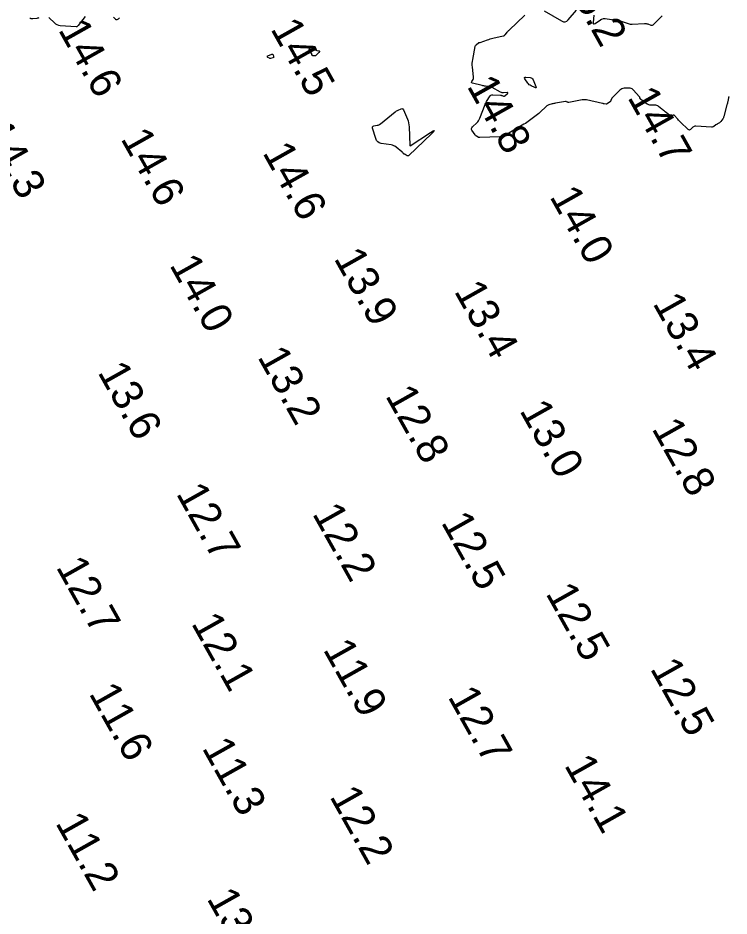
# Model space of a CAD drawing. Extents: x 1023796 to 1112670, y 656573 to 837340.
# Drawn here: x 1109025.4 to 1109140, y 682406.3 to 682551 of the extents above; entities that cross this region are included whole.
import ezdxf

# ---------------------------------------------------------------- set-up
doc = ezdxf.new("R2010")
doc.units = 0
doc.layers.add('V-CHAN-CONT-15FT', color=7, linetype='Continuous')
doc.layers.add('V-TOPO-SOUN', color=7, linetype='Continuous')

msp = doc.modelspace()

# ---------------------------------------------------------------- linework, layer by layer
at = {"layer": 'V-CHAN-CONT-15FT'}
for points in [[(1109036.21, 682551.27), (1109035.07, 682549.85), (1109035.04, 682549.82), (1109035.02, 682549.8), (1109035, 682549.77), (1109034.97, 682549.75), (1109034.88, 682549.64), (1109034.85, 682549.62), (1109034.83, 682549.6), (1109034.79, 682549.6), (1109034.76, 682549.6), (1109032.17, 682549.8), (1109031.92, 682549.84), (1109031.69, 682549.92), (1109031.48, 682550.04), (1109031.29, 682550.2), (1109030.33, 682551.13)], [(1109041.68, 682551.05), (1109041.65, 682551), (1109041.62, 682550.96), (1109041.57, 682550.92), (1109041.52, 682550.88), (1109041.3, 682550.77), (1109041.25, 682550.75), (1109041.2, 682550.75), (1109041.15, 682550.77), (1109041.11, 682550.81), (1109040.77, 682551.19)], [(1109140.04, 682538.4), (1109139.97, 682538.32), (1109139.92, 682538.19), (1109139.8, 682537.61), (1109139.76, 682537.47), (1109139.73, 682537.32), (1109139.7, 682537.18), (1109139.66, 682537.04), (1109139.15, 682535.15), (1109139.12, 682535.04), (1109139.08, 682534.95), (1109139.03, 682534.85), (1109138.97, 682534.77), (1109138.67, 682534.38), (1109138.62, 682534.32), (1109138.56, 682534.26), (1109138.5, 682534.21), (1109138.44, 682534.16), (1109138.16, 682533.99), (1109138.09, 682533.95), (1109138.03, 682533.9), (1109137.96, 682533.86), (1109137.89, 682533.81), (1109137.54, 682533.57), (1109137.46, 682533.52), (1109137.37, 682533.49), (1109137.28, 682533.47), (1109137.18, 682533.47), (1109134.63, 682533.62), (1109134.5, 682533.61), (1109134.38, 682533.58), (1109134.27, 682533.53), (1109134.17, 682533.45), (1109133.79, 682533.07), (1109133.69, 682533), (1109133.6, 682532.98), (1109133.5, 682533), (1109133.41, 682533.07), (1109132.19, 682534.25), (1109132.07, 682534.37), (1109131.96, 682534.48), (1109131.85, 682534.6), (1109131.74, 682534.72), (1109131.16, 682535.37), (1109131.12, 682535.4), (1109131.08, 682535.42), (1109131.04, 682535.41), (1109130.99, 682535.38), (1109130.81, 682535.24), (1109130.76, 682535.21), (1109130.71, 682535.2), (1109130.66, 682535.21), (1109130.62, 682535.24), (1109129.72, 682535.93), (1109129.59, 682536.04), (1109129.45, 682536.15), (1109129.32, 682536.25), (1109129.18, 682536.36), (1109128.63, 682536.8), (1109128.5, 682536.89), (1109128.36, 682536.95), (1109128.21, 682536.99), (1109128.05, 682537), (1109127.39, 682536.99), (1109127.23, 682537), (1109127.08, 682537.04), (1109126.94, 682537.1), (1109126.8, 682537.18), (1109126.07, 682537.71), (1109126.03, 682537.74), (1109126, 682537.76), (1109125.97, 682537.79), (1109125.93, 682537.81), (1109125.79, 682537.91), (1109125.76, 682537.94), (1109125.74, 682537.97), (1109125.72, 682538), (1109125.7, 682538.04), (1109125.64, 682538.19), (1109125.63, 682538.23), (1109125.61, 682538.26), (1109125.59, 682538.3), (1109125.56, 682538.33), (1109124.52, 682539.49), (1109124.38, 682539.61), (1109124.23, 682539.7), (1109124.06, 682539.75), (1109123.87, 682539.76), (1109123.08, 682539.71), (1109122.89, 682539.68), (1109122.72, 682539.62), (1109122.56, 682539.53), (1109122.41, 682539.41), (1109121.11, 682538.11), (1109121.08, 682538.07), (1109121.05, 682538.03), (1109121.03, 682537.98), (1109121.01, 682537.93), (1109120.95, 682537.73), (1109120.93, 682537.68), (1109120.91, 682537.64), (1109120.87, 682537.6), (1109120.83, 682537.56), (1109120.41, 682537.25), (1109120.35, 682537.22), (1109120.29, 682537.19), (1109120.23, 682537.18), (1109120.16, 682537.18), (1109119.89, 682537.21), (1109119.82, 682537.22), (1109119.76, 682537.23), (1109119.69, 682537.24), (1109119.62, 682537.25), (1109117.01, 682537.85), (1109116.95, 682537.86), (1109116.89, 682537.87), (1109116.83, 682537.87), (1109116.77, 682537.87), (1109116.53, 682537.87), (1109116.47, 682537.87), (1109116.41, 682537.87), (1109116.35, 682537.86), (1109116.29, 682537.85), (1109114.15, 682537.45), (1109114.1, 682537.45), (1109114.06, 682537.45), (1109114.02, 682537.46), (1109113.97, 682537.47), (1109113.8, 682537.55), (1109113.76, 682537.57), (1109113.71, 682537.58), (1109113.67, 682537.58), (1109113.62, 682537.57), (1109112, 682537.3), (1109111.87, 682537.28), (1109111.74, 682537.25), (1109111.61, 682537.22), (1109111.48, 682537.19), (1109110.96, 682537.04), (1109110.84, 682537), (1109110.72, 682536.94), (1109110.61, 682536.87), (1109110.51, 682536.78), (1109109.53, 682535.86), (1109109.33, 682535.67), (1109109.13, 682535.5), (1109108.92, 682535.33), (1109108.71, 682535.16), (1109107.83, 682534.51), (1109107.61, 682534.35), (1109107.39, 682534.2), (1109107.16, 682534.05), (1109106.93, 682533.91), (1109104.47, 682532.49), (1109104.37, 682532.43), (1109104.27, 682532.38), (1109104.17, 682532.33), (1109104.07, 682532.29), (1109103.52, 682532.06), (1109103.48, 682532.05), (1109103.43, 682532.03), (1109103.39, 682532.01), (1109103.35, 682531.99), (1109103.19, 682531.92), (1109103.15, 682531.9), (1109103.11, 682531.89), (1109103.07, 682531.88), (1109103.02, 682531.88), (1109099.83, 682531.78), (1109099.75, 682531.78), (1109099.68, 682531.79), (1109099.61, 682531.81), (1109099.54, 682531.84), (1109099.28, 682531.99), (1109099.22, 682532.03), (1109099.16, 682532.08), (1109099.11, 682532.13), (1109099.06, 682532.19), (1109098.55, 682532.95), (1109098.48, 682533.09), (1109098.47, 682533.23), (1109098.51, 682533.36), (1109098.61, 682533.49), (1109099.32, 682534.16), (1109099.48, 682534.32), (1109099.61, 682534.49), (1109099.72, 682534.68), (1109099.81, 682534.88), (1109100.69, 682537.13), (1109100.76, 682537.29), (1109100.83, 682537.45), (1109100.91, 682537.61), (1109101, 682537.76), (1109101.38, 682538.36), (1109101.48, 682538.49), (1109101.61, 682538.59), (1109101.75, 682538.64), (1109101.92, 682538.65), (1109103.17, 682538.59), (1109103.24, 682538.59), (1109103.3, 682538.57), (1109103.36, 682538.56), (1109103.42, 682538.54), (1109103.66, 682538.44), (1109103.71, 682538.43), (1109103.77, 682538.43), (1109103.82, 682538.45), (1109103.87, 682538.49), (1109104.28, 682538.89), (1109104.33, 682538.95), (1109104.34, 682539), (1109104.3, 682539.03), (1109104.21, 682539.03), (1109103.66, 682538.98), (1109103.53, 682538.98), (1109103.41, 682539), (1109103.29, 682539.03), (1109103.17, 682539.09), (1109101.82, 682539.84), (1109101.69, 682539.91), (1109101.56, 682539.95), (1109101.43, 682539.99), (1109101.29, 682540.01), (1109100.72, 682540.06), (1109100.58, 682540.07), (1109100.44, 682540.09), (1109100.31, 682540.12), (1109100.17, 682540.15), (1109098.62, 682540.56), (1109098.54, 682540.6), (1109098.5, 682540.65), (1109098.5, 682540.71), (1109098.53, 682540.79), (1109098.74, 682541.15), (1109098.78, 682541.24), (1109098.81, 682541.34), (1109098.82, 682541.44), (1109098.82, 682541.54), (1109098.63, 682543.14), (1109098.6, 682543.45), (1109098.6, 682543.75), (1109098.63, 682544.05), (1109098.67, 682544.35), (1109099.06, 682546.44), (1109099.08, 682546.53), (1109099.12, 682546.61), (1109099.17, 682546.68), (1109099.24, 682546.74), (1109099.67, 682547.07), (1109099.68, 682547.08), (1109099.7, 682547.08), (1109099.71, 682547.08), (1109099.73, 682547.08), (1109099.8, 682547.07), (1109099.81, 682547.07), (1109099.83, 682547.07), (1109099.85, 682547.07), (1109099.86, 682547.08), (1109101.07, 682547.52), (1109101.27, 682547.59), (1109101.48, 682547.66), (1109101.69, 682547.72), (1109101.91, 682547.77), (1109103.57, 682548.16), (1109103.67, 682548.19), (1109103.77, 682548.24), (1109103.86, 682548.31), (1109103.94, 682548.39), (1109104.22, 682548.75), (1109104.3, 682548.84), (1109104.37, 682548.93), (1109104.45, 682549.01), (1109104.53, 682549.09), (1109107.07, 682551.51)], [(1109110.18, 682552.21), (1109112.99, 682550.57), (1109113.29, 682550.44), (1109113.57, 682550.43), (1109113.83, 682550.54), (1109114.08, 682550.75), (1109115.38, 682552.31)], [(1109118.18, 682551.51), (1109118.1, 682550.32), (1109118.11, 682550.16), (1109118.16, 682550.08), (1109118.26, 682550.08), (1109118.4, 682550.15), (1109119.25, 682550.74), (1109119.31, 682550.78), (1109119.37, 682550.81), (1109119.44, 682550.84), (1109119.5, 682550.86), (1109119.77, 682550.94), (1109119.84, 682550.96), (1109119.91, 682550.97), (1109119.98, 682550.97), (1109120.05, 682550.96), (1109122.46, 682550.56), (1109122.62, 682550.53), (1109122.78, 682550.49), (1109122.94, 682550.44), (1109123.1, 682550.38), (1109123.72, 682550.14), (1109123.87, 682550.08), (1109124.03, 682550.05), (1109124.2, 682550.03), (1109124.36, 682550.03), (1109126.36, 682550.16), (1109126.49, 682550.16), (1109126.63, 682550.15), (1109126.76, 682550.12), (1109126.88, 682550.08), (1109127.4, 682549.9), (1109127.52, 682549.88), (1109127.64, 682549.88), (1109127.74, 682549.93), (1109127.84, 682550), (1109129.23, 682551.39)], [(1109028.74, 682551.08), (1109028.63, 682551.03), (1109028.52, 682551), (1109028.41, 682550.98), (1109027.77, 682550.9), (1109027.63, 682550.89), (1109027.49, 682550.92), (1109027.37, 682550.97), (1109027.25, 682551.06)]]:
    msp.add_lwpolyline(points, dxfattribs=at)
for points in [[(1109073.52, 682545.83), (1109073.57, 682545.82), (1109073.62, 682545.81), (1109073.91, 682545.76), (1109073.92, 682545.76), (1109073.93, 682545.75), (1109073.94, 682545.74), (1109073.94, 682545.74), (1109073.98, 682545.7), (1109073.98, 682545.7), (1109073.99, 682545.69), (1109073.99, 682545.68), (1109073.98, 682545.67), (1109073.85, 682545.48), (1109073.83, 682545.44), (1109073.8, 682545.41), (1109073.78, 682545.38), (1109073.75, 682545.35), (1109073.4, 682545.02), (1109073.36, 682544.98), (1109073.31, 682544.96), (1109073.27, 682544.95), (1109073.22, 682544.94), (1109073, 682544.93), (1109072.95, 682544.93), (1109072.91, 682544.94), (1109072.88, 682544.97), (1109072.85, 682545.01), (1109072.76, 682545.17), (1109072.73, 682545.22), (1109072.71, 682545.26), (1109072.68, 682545.3), (1109072.66, 682545.34), (1109072.35, 682545.87), (1109072.32, 682545.96), (1109072.32, 682546.01), (1109072.37, 682546.04), (1109072.47, 682546.03), (1109073.42, 682545.85), (1109073.47, 682545.84)], [(1109065.62, 682544.72), (1109065.61, 682544.75), (1109065.6, 682544.77), (1109065.58, 682544.88), (1109065.57, 682544.91), (1109065.58, 682544.93), (1109065.59, 682544.95), (1109065.62, 682544.96), (1109066.28, 682545.22), (1109066.35, 682545.23), (1109066.41, 682545.22), (1109066.45, 682545.18), (1109066.48, 682545.12), (1109066.58, 682544.82), (1109066.59, 682544.75), (1109066.58, 682544.7), (1109066.54, 682544.66), (1109066.47, 682544.63), (1109066.08, 682544.53), (1109066.03, 682544.52), (1109065.98, 682544.53), (1109065.94, 682544.54), (1109065.89, 682544.56), (1109065.66, 682544.69), (1109065.64, 682544.7)], [(1109108.87, 682539.79), (1109108.8, 682539.77), (1109108.68, 682539.82), (1109108.07, 682540.12), (1109107.92, 682540.2), (1109107.79, 682540.3), (1109107.67, 682540.42), (1109107.57, 682540.55), (1109107.09, 682541.26), (1109107.03, 682541.38), (1109107.04, 682541.47), (1109107.11, 682541.51), (1109107.24, 682541.51), (1109107.92, 682541.44), (1109108.08, 682541.41), (1109108.21, 682541.34), (1109108.31, 682541.23), (1109108.39, 682541.1), (1109108.85, 682539.98), (1109108.89, 682539.86)], [(1109086.41, 682536.08), (1109086.52, 682536.14), (1109086.65, 682536.2), (1109087.14, 682536.41), (1109087.26, 682536.45), (1109087.35, 682536.43), (1109087.43, 682536.38), (1109087.49, 682536.27), (1109088.14, 682534.75), (1109088.25, 682534.45), (1109088.33, 682534.14), (1109088.39, 682533.83), (1109088.41, 682533.51), (1109088.51, 682530.54), (1109088.51, 682530.53), (1109088.51, 682530.52), (1109088.52, 682530.51), (1109088.53, 682530.5), (1109088.56, 682530.47), (1109088.57, 682530.46), (1109088.57, 682530.46), (1109088.58, 682530.46), (1109088.59, 682530.46), (1109091.89, 682532.59), (1109092.31, 682532.85), (1109092.48, 682532.9), (1109092.39, 682532.75), (1109092.04, 682532.4), (1109088.37, 682528.88), (1109088.32, 682528.84), (1109088.25, 682528.82), (1109088.19, 682528.83), (1109088.12, 682528.85), (1109087.76, 682529.06), (1109087.74, 682529.07), (1109087.72, 682529.08), (1109087.7, 682529.09), (1109087.67, 682529.1), (1109087.59, 682529.12), (1109087.57, 682529.13), (1109087.55, 682529.14), (1109087.53, 682529.16), (1109087.52, 682529.17), (1109087.39, 682529.36), (1109087.37, 682529.39), (1109087.34, 682529.43), (1109087.31, 682529.46), (1109087.27, 682529.49), (1109086.32, 682530.24), (1109086.14, 682530.37), (1109085.96, 682530.46), (1109085.76, 682530.54), (1109085.55, 682530.58), (1109083.9, 682530.84), (1109083.59, 682530.93), (1109083.35, 682531.09), (1109083.16, 682531.31), (1109083.03, 682531.61), (1109082.53, 682533.31), (1109082.52, 682533.43), (1109082.54, 682533.53), (1109082.61, 682533.59), (1109082.73, 682533.64), (1109083.28, 682533.75), (1109083.42, 682533.79), (1109083.54, 682533.84), (1109083.67, 682533.91), (1109083.78, 682533.99), (1109086.19, 682535.92), (1109086.29, 682536)]]:
    msp.add_lwpolyline(points, close=True, dxfattribs=at)

# ---------------------------------------------------------------- texts
at = {"layer": 'V-TOPO-SOUN'}
for s, p in [('15.2 ', (1109113.07, 682557.4)), ('14.6 ', (1109031.76, 682549.17)), ('14.5 ', (1109065.99, 682549.31)), ('14.8 ', (1109097.65, 682540.08)), ('14.7 ', (1109123.54, 682538.27)), ('14.3 ', (1109019.44, 682532.83)), ('14.6 ', (1109041.83, 682531.61)), ('14.6 ', (1109064.7, 682529.35)), ('14.0 ', (1109110.98, 682522.28)), ('13.9 ', (1109076.2, 682512.32)), ('14.0 ', (1109049.7, 682511.25)), ('13.4 ', (1109095.59, 682507.04)), ('13.4 ', (1109127.61, 682505.07)), ('13.2 ', (1109063.89, 682496.44)), ('13.6 ', (1109038.12, 682493.98)), ('12.8 ', (1109084.5, 682490.18)), ('13.0 ', (1109106.13, 682487.8)), ('12.8 ', (1109127.44, 682484.89)), ('12.7 ', (1109050.77, 682474.43)), ('12.2 ', (1109072.72, 682471.18)), ('12.5 ', (1109093.49, 682469.78)), ('12.7 ', (1109031.41, 682462.58)), ('12.5 ', (1109110.35, 682458.33)), ('12.1 ', (1109053.21, 682453.51)), ('11.9 ', (1109074.46, 682449.3)), ('12.5 ', (1109127.18, 682446.22)), ('11.6 ', (1109036.71, 682442.21)), ('12.7 ', (1109094.57, 682441.68)), ('11.3 ', (1109054.94, 682433.42)), ('14.1 ', (1109113.35, 682430.65)), ('12.2 ', (1109075.51, 682425.61)), ('11.2 ', (1109031.31, 682421.34)), ('13.1 ', (1109055.71, 682409.16))]:
    msp.add_text(s, height=5, rotation=299.3001, dxfattribs=at).set_placement(p)

doc.saveas('drawing.dxf')
